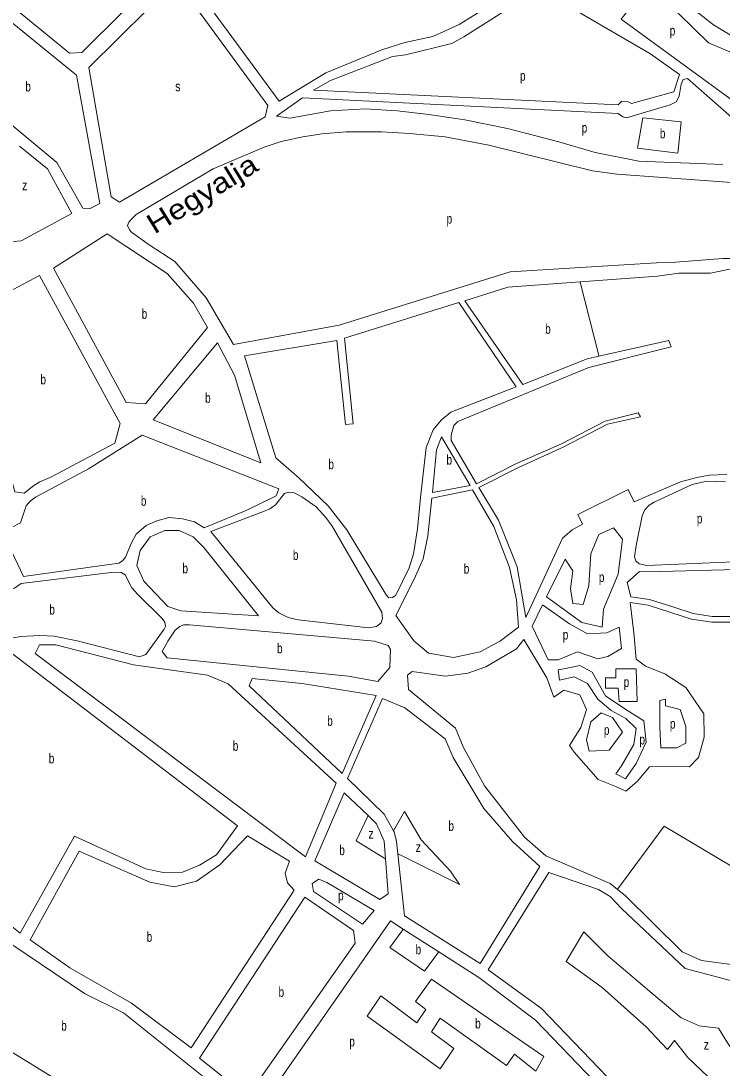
# Model space of a CAD drawing. Extents: x 639657 to 671642, y 222838 to 252123.
# Drawn here: x 649073 to 649779, y 237569 to 238625 of the extents above; entities that cross this region are included whole.
import ezdxf
from ezdxf.enums import TextEntityAlignment as Align

# ---------------------------------------------------------------- set-up
doc = ezdxf.new("R2010")
doc.units = 0
doc.header["$LTSCALE"] = 4
doc.layers.add('1', color=7, linetype='Continuous', lineweight=13)
doc.layers.add('21', color=7, linetype='Continuous', lineweight=13)
doc.layers.add('22', color=7, linetype='Continuous')
doc.layers.add('7', color=7, linetype='Continuous')

msp = doc.modelspace()

# ---------------------------------------------------------------- linework, layer by layer
at = {"layer": '1'}
for p, q in [((649602.651, 238044.438), (649621.358, 238082.408)), ((649588.025, 238014.754), (649598.625, 238036.269))]:
    msp.add_line(p, q, dxfattribs=at)
for points in [[(649375.68, 238782.84), (649354.62, 238799.15), (649236.08, 238682.09), (649242.49, 238667.72), (649333.25, 238544.21), (649380.02, 238572.63), (649436.68, 238595.9), (649459.86, 238603.23), (649487.98, 238609.27), (649514.38, 238621.55), (649572.52, 238657.72), (649579.81, 238664.17), (649534.26, 238689.71), (649522.23, 238690.12), (649500.11, 238700.85), (649486.99, 238717.6), (649412.22, 238757.3), (649393.74, 238769.53)], [(649175.75, 238634.56), (649093.58, 238750.98), (649013.37, 238681.26), (649121.69, 238592.38), (649134.15, 238593.25)], [(649954.94, 238476.88), (649871.857, 238609.518), (649843.661, 238598.732), (649822.929, 238598.732), (649802.197, 238648.513), (649778.147, 238633.579), (649765.708, 238646.853), (649725.073, 238684.189), (649712.634, 238666.766), (649770.684, 238621.134), (649789.757, 238609.518), (649807.172, 238597.903), (649816.295, 238568.034), (649817.124, 238533.188), (649827.905, 238516.595), (649868.539, 238485.067), (649895.077, 238476.77), (649923.272, 238473.452)], [(649129.02, 238570.46), (649004.14, 238672.01), (648943.01, 238619.93), (649109.16, 238482.32), (649135.2, 238436.34), (649142.71, 238435.92), (649152.37, 238440.87)], [(649321.66, 238539.91), (649229.6, 238665.77), (649141.25, 238577.99), (649163.96, 238447.55), (649172.34, 238442.4), (649318.88, 238528.51)], [(649705.302, 238662.438), (649677.804, 238626.941), (649807.172, 238532.359), (649803.026, 238545.633), (649797.221, 238575.502), (649798.88, 238590.436), (649787.27, 238593.754), (649765.708, 238602.881)], [(649220.31, 238370.44), (649159.92, 238410.36), (649105.64, 238375.92), (649179.03, 238240.36), (649198.57, 238239.09), (649260.74, 238316.09), (649246.75, 238340.37)], [(649173.04, 238219.07), (649091.69, 238368.38), (649006.08, 238322.95), (649043.12, 238236.58), (649066.63, 238150.19), (649076.29, 238148.91), (649085.94, 238156.66), (649091.95, 238160.32), (649103.54, 238165.49), (649167.48, 238199.51)], [(649270.85, 238300.41), (649206.1, 238222.76), (649314.59, 238179.66), (649288.07, 238267.97)], [(649332.66, 238153.24), (649194.96, 238207.49), (649141.1, 238173.48), (649087.46, 238145.05), (649082.31, 238140.96), (649078.02, 238136.23), (649072.46, 238119.03), (649054.44, 238109.77), (649075.54, 238064.87), (649171.5, 238078.29), (649175.14, 238080.65), (649178.36, 238084.31), (649183.93, 238098.29), (649189.07, 238107.53), (649199.15, 238116.36), (649209.88, 238121.1), (649222.33, 238124.33), (649235.86, 238123.05), (649247.89, 238120.06), (649257.55, 238114.05), (649300.69, 238131.93), (649330.09, 238146.14)], [(649487.63, 238149.6), (649491.71, 238192.72), (649496.85, 238205.84), (649525.45, 238156.58)], [(649317.44, 238130.44), (649264.22, 238110.4), (649326.79, 238033.3), (649332.81, 238028.36), (649342.26, 238023.64), (649352.36, 238021.28), (649423.44, 238013.18), (649431.17, 238014.48), (649435.89, 238018.14), (649437.39, 238022.44), (649436.73, 238028.89), (649386.6, 238115.67), (649380.15, 238124.48), (649370.26, 238135.22), (649355.86, 238145.31), (649348.12, 238149.17), (649342.11, 238150.02), (649338.46, 238148.51), (649329.46, 238137.33), (649323.88, 238133.24)], [(649483.45, 237987.67), (649468.98, 238000.11), (649450.7, 238025.68), (649469.33, 238062.23), (649478.11, 238082.87), (649483.02, 238105.88), (649487.09, 238143.74), (649527.92, 238152.31), (649549.35, 238115.4), (649565.29, 238073.93), (649572.21, 238041.48), (649574.17, 238013.76), (649556.15, 238000.2), (649535.63, 237989.1), (649508.72, 237983.36)], [(649257.33, 238094.14), (649312.43, 238025.19), (649234.11, 238030.4), (649220.85, 238034.76), (649196.8, 238060.23), (649189.81, 238076.13), (649192.89, 238091.05), (649203.07, 238104.84), (649217.76, 238111.17), (649232.46, 238111.17), (649246.44, 238104.84)], [(649198.86, 237986.33), (649217.18, 238011.76), (649218.46, 238014.56), (649218.03, 238018.86), (649215.23, 238022.51), (649190.28, 238046.99), (649184.69, 238053.64), (649178.02, 238066.53), (649173.93, 238068.89), (649166.41, 238069.31), (649073.22, 238058.03), (649066.36, 238053.3), (648994.01, 238035.81), (648991.22, 238033.44), (648991.23, 238027.42), (648994.02, 238024.2), (649057.19, 238001.91), (649072.87, 238004.3), (649091.77, 238005.61), (649106.37, 238004.76), (649129.57, 238000.06), (649192.44, 237983.9)], [(648879.81, 238047.69), (648825.31, 238005.91), (648865.16, 237960.88), (648994.72, 237875.62), (649030.48, 237823.05), (649034.59, 237819.86), (648997.18, 237756.29), (649049.94, 237722.79), (649072.03, 237705.36), (649126.73, 237803.08), (649198.61, 237770.19), (649217.78, 237766.07), (649235.82, 237766.88), (649252.94, 237773.92), (649270.03, 237784.4), (649291.02, 237813.41), (649064.55, 237986.81), (649032.4, 237999.63), (648937.74, 238033.38), (648905.74, 238037.43), (648894.14, 238041.07)], [(649442.89, 237995.47), (649429.29, 237999.79), (649242.73, 238016.09), (649236.72, 238016.08), (649232.85, 238014.57), (649228.35, 238010.91), (649221.08, 237999.87), (649215.38, 237989.28), (649220.17, 237983.09), (649402.8, 237964.34), (649432.51, 237959.03), (649444.62, 237973.12), (649445.3, 237991.19)], [(649186.29, 237975.89), (649108.08, 237996.03), (649091.54, 237995.87), (649087.32, 237987.45), (649359.66, 237782.43), (649390.53, 237856.48), (649281.67, 237956.77), (649260.74, 237965.4)], [(649682.266, 237861.088), (649692.787, 237876.291), (649703.015, 237897.895), (649700.742, 237919.499), (649682.558, 237930.869), (649662.101, 237944.514), (649648.463, 237968.392), (649635.961, 237975.214), (649620.05, 237971.803), (649614.367, 237970.666), (649615.504, 237960.433), (649630.279, 237963.844), (649643.917, 237957.021), (649654.145, 237941.103), (649667.784, 237929.732), (649682.558, 237921.773), (649692.787, 237911.54), (649690.514, 237895.621), (649678.012, 237874.017), (649672.33, 237866.058)], [(649692.746, 237971.803), (649693.923, 237938.829), (649675.739, 237938.829), (649674.603, 237952.473), (649662.101, 237952.473), (649662.101, 237962.707), (649672.33, 237962.707), (649672.33, 237971.803)], [(649396.45, 237866.43), (649430.92, 237944.82), (649356.45, 237957.03), (649305.9, 237962.16), (649302.75, 237954.6)], [(649722.336, 237934.565), (649737.111, 237930.869), (649742.793, 237913.814), (649742.793, 237896.758), (649733.701, 237892.21), (649717.79, 237892.21), (649716.654, 237912.677), (649716.654, 237939.966), (649722.336, 237941.103)], [(649645.649, 237888.694), (649665.511, 237889.936), (649679.149, 237908.128), (649668.92, 237922.91), (649657.555, 237927.458), (649647.326, 237918.362), (649642.78, 237900.169)], [(649122.01, 237670.55), (649082.19, 237698.57), (649131.6, 237788.07), (649202.83, 237756.68), (649227.16, 237751.96), (649249.88, 237757.76), (649273.36, 237774.11), (649301.22, 237803.61), (649343.37, 237777.98), (649339.2, 237765.9), (649341.65, 237756.24), (649348.39, 237748.78), (649244.43, 237589.75), (649184.25, 237634.78)], [(649417.089, 237714.47), (649428.726, 237728.23), (649381.175, 237756.547), (649373.249, 237759.945), (649366.456, 237755.415), (649367.588, 237747.486)], [(649597.33, 237629.36), (649543.65, 237668.43), (649604.8, 237766.42), (649655.04, 237749.25), (649666.71, 237742.48), (649678, 237730.11), (649742.2, 237669.84), (649786.59, 237657.99), (649807.02, 237656.03), (649812.66, 237650.92), (649854.26, 237505.92), (649846.23, 237492.3), (649801.14, 237487.8), (649783.15, 237481.61), (649762.31, 237481.42), (649746.38, 237484.49), (649731.05, 237492.09), (649721.29, 237500.39)], [(649014.45, 237615.58), (648948.94, 237656.48), (648951.26, 237661.02), (648939.15, 237669.29), (648980.29, 237746.67), (649048.84, 237703.64), (649137.09, 237644.67), (649176.39, 237625.03), (649293.79, 237530.85), (649238.75, 237467.54), (649191.95, 237506.25)], [(649408.1, 237708.04), (649358.99, 237741.57), (649252.91, 237579.29), (649301.21, 237540.59), (649409.73, 237695.37)]]:
    msp.add_lwpolyline(points, close=True, dxfattribs=at)
for points in [[(649736.67, 238571.04), (649706.58, 238592.29), (649595.28, 238657.31), (649519.11, 238608.87), (649507.1, 238602.41), (649460.3, 238590.76), (649447.21, 238589.25), (649384.76, 238565.11), (649367.772, 238555.07)], [(649367.772, 238555.07), (649674.65, 238540.46), (649678.3, 238544.11), (649684.31, 238543.69), (649688.18, 238541.76), (649730.68, 238553.4), (649736.67, 238571.04)], [(649811.9, 238507.91), (649744.75, 238566.96), (649740.11, 238565.88), (649738.19, 238561.36), (649736.27, 238549.33), (649733.05, 238543.52), (649727.05, 238540.29), (649683.04, 238527.35), (649679.39, 238528.21), (649674.66, 238531.86), (649356.571, 238547.511), (649330.48, 238528.95), (649344.01, 238527.03), (649384.79, 238534.38), (649420, 238536.34), (649452, 238534.44), (649484, 238530.82), (649520.08, 238525.26), (649563.25, 238516.49), (649614.79, 238503.21), (649651.52, 238492.5), (649695.55, 238483.73), (649780.37, 238480.16)], [(649713.28, 238381.22), (649565.79, 238372.05), (649393.43, 238318.16), (649287.17, 238298.92), (649259.63, 238345.97), (649228.02, 238382.48), (649202.24, 238399.22), (649184.4, 238412.1), (649182.25, 238414.46), (649180.31, 238418.76), (649181.59, 238421.99), (649184.38, 238425.21), (649189.1, 238429.95), (649266.56, 238475.8), (649318.06, 238497.77), (649335.23, 238503.38), (649356.91, 238508.34), (649376.02, 238511.15), (649400.49, 238513.11), (649436.35, 238513.15), (649464.48, 238511.45), (649500.34, 238508.05), (649544.37, 238499.71), (649648.76, 238474.01), (649673.24, 238470.6), (649798.468, 238461.349)], [(649071.292, 238498.924), (649099.56, 238475.92), (649124.1, 238431.02), (649073.25, 238403.45), (649043.611, 238400.943), (649008.83, 238398)], [(649918.7, 238376.101), (649906.452, 238359.252), (649892.814, 238358.115), (649880.312, 238363.8), (649862.128, 238371.759), (649839.398, 238384.267), (649817.804, 238385.404), (649780.299, 238385.404), (649732.565, 238381.993), (649713.28, 238381.22)], [(649714.38, 238367.68), (649735.975, 238370.622), (649767.797, 238370.622), (649795.074, 238376.307), (649829.169, 238372.896), (649854.172, 238360.389), (649872.357, 238353.567), (649884.858, 238349.018), (649900.769, 238347.881), (649912.135, 238353.567), (649924.733, 238372.473)], [(649655.278, 238287.102), (649643.41, 238284.43), (649578.59, 238258.36), (649520.3, 238342.78), (649563.44, 238356.79), (649636.392, 238362.053), (649714.38, 238367.68)], [(649475.64, 238144.57), (649481.19, 238195.08), (649488.47, 238212.71), (649496.4, 238222.61), (649506.27, 238230.57), (649571.94, 238255.99), (649514.29, 238341.05), (649399.03, 238305.05), (649407.825, 238218.915)], [(649407.825, 238218.915), (649399.855, 238218.189), (649391.09, 238302.89), (649298.35, 238287.33), (649329.83, 238184.4), (649353.04, 238164.43), (649382.49, 238136.09), (649401.42, 238112.03), (649441.01, 238046.52), (649443.8, 238043.29), (649447.45, 238043.73), (649450.67, 238046.09), (649464.16, 238073.83), (649468.65, 238087.81), (649472.49, 238112.96), (649475.64, 238144.57)], [(649574.83, 238175.18), (649619.47, 238195.21), (649663.89, 238218.46), (649697.16, 238226.02), (649695.01, 238230.1), (649661.52, 238221.69), (649617.798, 238198.572), (649572.38, 238178.81), (649531.97, 238158.42), (649506.3, 238202.2), (649506.3, 238207.35), (649509.08, 238217.03), (649513.15, 238221.12), (649645.14, 238275.62), (649728.21, 238296.55), (649725.84, 238302.99), (649655.278, 238287.102)], [(649784.09, 238167.81), (649766.37, 238167.19), (649753.92, 238164.81), (649737.61, 238160.5), (649690.82, 238140.04), (649684.8, 238152.5), (649633.94, 238127.52), (649638.89, 238117.85), (649628.37, 238111.82), (649618.51, 238103.43), (649581.68, 238023.44), (649573.02, 238074.58), (649554.07, 238121.85), (649534.49, 238154.72), (649574.83, 238175.18)], [(649799.3, 238080.11), (649703.74, 238075.92), (649695.79, 238077.85), (649692.56, 238080.64), (649691.27, 238084.72), (649692.97, 238096.33), (649698.94, 238126.22), (649701.73, 238132.02), (649706.02, 238136.76), (649710.95, 238139.99), (649749.15, 238157.66), (649763.97, 238160.9), (649782.87, 238160.49)], [(649621.358, 238082.408), (649629.142, 238070.726), (649626.869, 238052.533), (649629.142, 238037.752), (649639.371, 238036.615), (649645.053, 238055.944), (649647.326, 238087.782), (649655.282, 238107.111), (649670.057, 238113.934), (649679.149, 238102.563), (649674.603, 238067.315), (649659.828, 238032.066), (649658.691, 238013.874), (649638.234, 238018.422), (649602.651, 238044.438)], [(649686.788, 238038.737), (649705.082, 238035.963), (649727.897, 238028.725), (649748.807, 238021.753), (649769.07, 238018.771), (649800.818, 238018.771), (649828.477, 238019.348), (649855.095, 238022.821), (649879.231, 238027.314), (649898.984, 238027.848), (649919.17, 238022.799), (649945.147, 238021.066), (649966.307, 238018.778), (649994.487, 238018.191), (650021.73, 238023.642), (650038.236, 238033.804), (650053.372, 238052.103), (650056.832, 238066.636), (650054.043, 238080.587), (650042.548, 238095.92)], [(649687.673, 238044.574), (649706.425, 238041.731), (649729.724, 238034.34), (649750.181, 238027.518), (649769.502, 238024.675), (649800.756, 238024.675), (649828.032, 238025.244), (649854.172, 238028.655), (649878.607, 238033.203), (649899.632, 238033.772), (649920.09, 238028.655), (649945.661, 238026.949), (649966.687, 238024.675), (649993.963, 238024.107), (650019.535, 238029.224), (650034.309, 238038.32), (650047.947, 238054.807), (650050.789, 238066.746), (650048.516, 238078.117), (650042.036, 238086.759)], [(649696.23, 238069.9), (649704.18, 238069.48), (649781.7, 238071.49), (649895.72, 238083.23), (649907.32, 238082.6), (649929.66, 238077.25), (649943.63, 238076.19), (649964.88, 238078.14), (649973.69, 238077.72), (649990.01, 238075.81), (650014.08, 238070.25), (650021.16, 238070.68), (650028.46, 238072.2), (650035.97, 238077.79), (650042.036, 238086.759)], [(649687.673, 238044.574), (649683.695, 238058.787), (649696.23, 238069.9)], [(649588.025, 238014.754), (649604.139, 237980.899), (649614.367, 237980.899), (649633.688, 237988.859), (649654.145, 237982.036), (649664.374, 237984.311), (649678.012, 237992.27), (649675.739, 238013.874), (649663.237, 238008.189), (649643.917, 238007.051), (649625.733, 238017.285), (649598.625, 238036.269)], [(649686.788, 238038.737), (649690.514, 238008.188), (649692.787, 237981.468), (649702.447, 237974.645), (649721.768, 237966.686), (649742.793, 237953.041), (649760.978, 237926.321), (649761.546, 237903.011), (649755.863, 237882.545), (649746.771, 237872.88), (649722.336, 237873.448), (649706.425, 237872.88), (649693.923, 237858.098), (649682.558, 237848.433), (649672.898, 237852.981), (649654.714, 237860.372), (649630.279, 237887.662), (649625.569, 237894.551)], [(649666.58, 237755.38), (649601.84, 237783.17), (649580.38, 237802.11), (649539.91, 237853.78), (649518.68, 237893.37), (649510.97, 237912.01), (649463.31, 237951.14), (649462.31, 237965.54), (649467.22, 237969.24), (649500.79, 237964.39), (649523.11, 237967.39), (649541.53, 237974.01), (649572.26, 237992.12), (649579.602, 238001.267)], [(649579.602, 238001.267), (649603.002, 237962.707), (649609.821, 237943.377), (649620.05, 237950.199), (649635.961, 237945.651), (649642.78, 237930.869), (649637.098, 237912.677), (649625.569, 237894.551)], [(649459.84, 237932.4), (649437.4, 237942.08), (649402.09, 237861.32), (649438.97, 237825.32), (649448.299, 237808.656)], [(649452.632, 237785.367), (649459.53, 237722.92), (649535.64, 237674.81), (649595.93, 237772.57), (649568.39, 237797.7), (649539.27, 237830.98), (649508.47, 237882.31), (649500.55, 237901.16), (649459.84, 237932.4)], [(649903.708, 237859.798), (649892.91, 237838.98), (649883.79, 237826.64), (649880.74, 237808.97), (649886.99, 237785.38), (649898.5, 237751.07), (649898, 237736.23), (649891.27, 237721.33), (649859.97, 237690.93), (649828.94, 237677.95), (649788.58, 237673.92), (649758.89, 237677.73), (649739.25, 237686.37), (649681.74, 237743.47), (649674.16, 237749.425), (649666.58, 237755.38)], [(649434.65, 237739.25), (649368.94, 237778.22), (649398.79, 237846.88), (649422.706, 237823.868)], [(649422.706, 237823.868), (649431.33, 237815.57), (649438.81, 237798), (649440.196, 237780.442)], [(649448.299, 237808.656), (649449.03, 237807.35), (649451.27, 237797.69), (649452.632, 237785.367)], [(649440.196, 237780.442), (649442.98, 237745.14), (649434.65, 237739.25)], [(649458.145, 237709.363), (649445.18, 237717.63), (649314.21, 237529.53), (649330.76, 237507.53), (649362.141, 237485.626)], [(649534.27, 237660.82), (649493.946, 237686.534), (649458.145, 237709.363)], [(649386.644, 237473.276), (649459.06, 237440.76), (649476.8, 237429.31), (649534, 237380.81), (649650.91, 237555.66), (649591.43, 237617.69), (649534.27, 237660.82)]]:
    msp.add_lwpolyline(points, dxfattribs=at)
at = {"layer": '21'}
for points in [[(649699.516, 238527.454), (649738.342, 238523.232), (649735.025, 238491.705), (649694.39, 238496.683)], [(649640.224, 237706.587), (649622.324, 237676.74), (649658.692, 237650.588), (649703.016, 237610.792), (649724.61, 237588.051), (649731.429, 237597.147), (649745.067, 237580.091), (649772.343, 237553.939), (649785.982, 237549.391), (649796.21, 237557.35), (649797.347, 237576.68), (649784.845, 237594.873), (649775.753, 237609.655), (649756.432, 237611.929), (649738.248, 237619.888), (649708.699, 237644.903), (649664.375, 237682.426)], [(649486.683, 237658.985), (649470.617, 237636.48), (649480.806, 237628.551), (649471.749, 237614.959), (649435.519, 237642.144), (649421.933, 237621.755), (649495.525, 237568.518), (649509.111, 237588.906), (649486.467, 237605.897), (649495.525, 237619.49), (649562.323, 237571.916), (649570.248, 237583.243), (649591.76, 237566.252), (649599.685, 237580.977)]]:
    msp.add_lwpolyline(points, close=True, dxfattribs=at)
for points in [[(649636.392, 238362.053), (649636.518, 238361.553), (649655.152, 238287.602), (649655.278, 238287.102)], [(649674.16, 237749.425), (649674.529, 237749.925), (649721.2, 237813.186), (649788.255, 237773.389), (649800.756, 237768.841), (649820.077, 237772.252), (649834.852, 237785.897), (649842.807, 237800.678), (649838.261, 237814.323), (649829.169, 237855.256), (649871.22, 237843.886), (649880.312, 237870.038), (649903.208, 237860.017), (649903.708, 237859.798)], [(649422.706, 237823.868), (649422.468, 237823.368), (649410.611, 237798.457), (649439.695, 237780.746), (649440.196, 237780.442)], [(649452.632, 237785.367), (649457.631, 237782.866), (649514.772, 237754.282), (649505.714, 237767.874), (649476.278, 237799.59), (649459.295, 237827.908), (649448.585, 237809.156), (649448.299, 237808.656)], [(649458.145, 237709.363), (649457.779, 237708.863), (649444.577, 237690.85), (649479.674, 237667.063), (649493.58, 237686.034), (649493.946, 237686.534)]]:
    msp.add_lwpolyline(points, dxfattribs=at)

# ---------------------------------------------------------------- texts
at = {"layer": '22', "width": 1.2}
msp.add_text('Hegyalja', height=20, rotation=31.633, dxfattribs=at).set_placement((649260.679, 238442.315), align=Align.CENTER)
at = {"layer": '7'}
for s, width, p in [('p', 0.75, (649726.732, 238610.348)), ('p', 0.75, (649575.802, 238564.716)), ('b', 0.75, (649077.324, 238553.965)), ('s', 0.8, (649228.352, 238554.085)), ('p', 0.75, (649637.999, 238512.446)), ('b', 0.75, (649716.78, 238506.639)), ('z', 0.8, (649074.083, 238454.367)), ('p', 0.75, (649501.853, 238420.652)), ('b', 0.75, (649194.56, 238324.725)), ('b', 0.75, (649601.178, 238309.617)), ('b', 0.75, (649092.568, 238258.645)), ('b', 0.75, (649258.482, 238240.035)), ('b', 0.75, (649382.752, 238173.09)), ('b', 0.75, (649501.733, 238177.72)), ('b', 0.75, (649193.743, 238136.18)), ('p', 0.75, (649754.018, 238118.41)), ('b', 0.75, (649346.937, 238081.6)), ('b', 0.75, (649235.69, 238068.18)), ('b', 0.75, (649519.152, 238067.835)), ('p', 0.75, (649655.282, 238059.356)), ('b', 0.75, (649101.496, 238026.605)), ('p', 0.75, (649618.914, 238001.367)), ('b', 0.75, (649330.937, 237987.56)), ('p', 0.75, (649680.286, 237953.611)), ('b', 0.75, (649381.54, 237914.295)), ('p', 0.75, (649726.883, 237911.54)), ('p', 0.75, (649660.397, 237905.286)), ('b', 0.75, (649286.386, 237889.23)), ('p', 0.75, (649696.197, 237895.621)), ('b', 0.75, (649100.967, 237876.525)), ('b', 0.75, (649503.703, 237808.445)), ('z', 0.8, (649423.065, 237800.723)), ('b', 0.75, (649393.711, 237784.004)), ('z', 0.8, (649470.617, 237787.13)), ('p', 0.75, (649392.496, 237738.424)), ('b', 0.75, (649199.604, 237696.68)), ('b', 0.75, (649470.617, 237684.054)), ('b', 0.75, (649332.484, 237641.08)), ('b', 0.75, (649113.472, 237607.105)), ('b', 0.75, (649530.622, 237609.295)), ('p', 0.75, (649403.818, 237591.172)), ('z', 0.8, (649760.978, 237588.05))]:
    msp.add_text(s, height=10, dxfattribs=dict(at, width=width)).set_placement(p)

doc.saveas('drawing.dxf')
